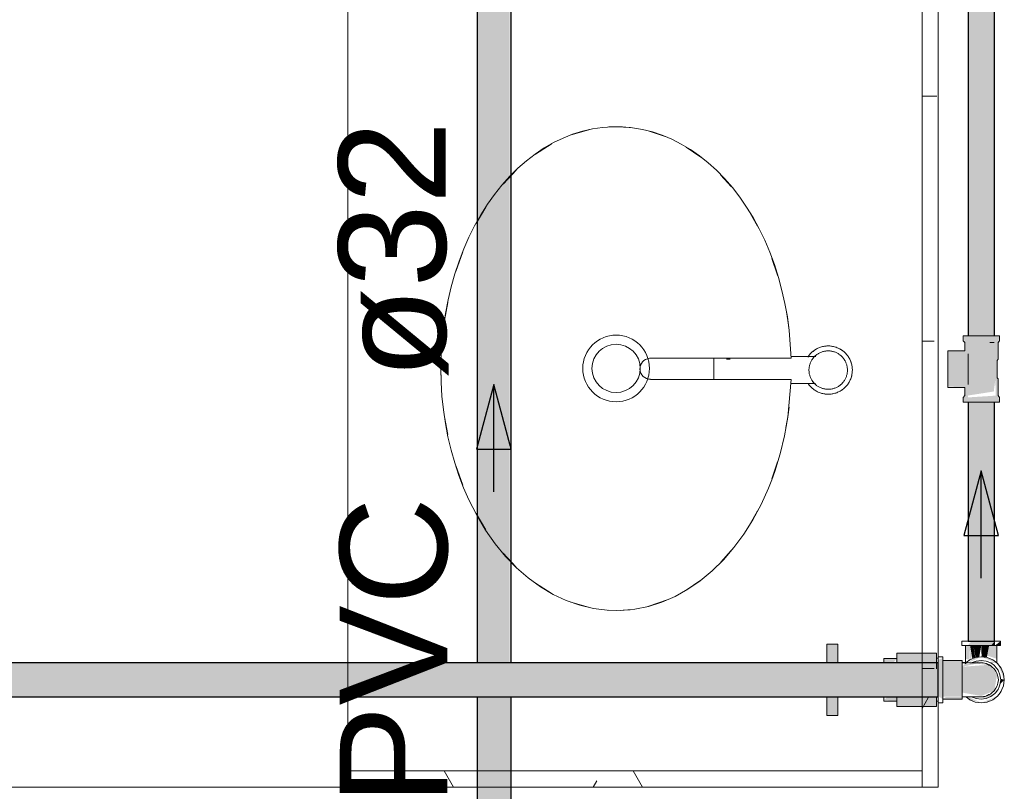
# Model space of a CAD drawing. Header units: millimetres. Extents: x 567 to 934, y -1 to 364.
# Tile 1035 of 1056: x 764.09 to 765.92, y 227.78 to 229.22. Entities that reach past the tile are written whole.
import ezdxf

# ---------------------------------------------------------------- set-up
doc = ezdxf.new("R2010")
doc.units = ezdxf.units.MM
doc.header["$MEASUREMENT"] = 0
doc.linetypes.add('NULL', pattern=[0])
for name, color, linetype, lineweight in [('AF-Condutos', 140, 'Continuous', 25), ('AF-Condutos Reúso', 200, 'Continuous', 25), ('AF-Conexões', 152, 'Continuous', 18), ('AF-Peça de utilização', 152, 'Continuous', 18), ('AF-Registro', 253, 'Continuous', 18), ('AF-Sentido conduto', 140, 'Continuous', 30), ('AF-Sentido conduto Reúso', 200, 'Continuous', 30), ('AF-Textos conduto Reúso', 7, 'Continuous', 9)]:
    doc.layers.add(name, color=color, linetype=linetype, lineweight=lineweight)
doc.layers.add('ARQ FINA', color=8, linetype='Continuous')
doc.styles.add('Arial', font='arial.ttf')

msp = doc.modelspace()

# ---------------------------------------------------------------- hatches: boundary and pattern name
at = {"layer": 'AF-Condutos', "linetype": 'Continuous'}
for points in [[(765.8519, 228.6323), (765.8639, 228.6323), (765.8638, 230.0715), (765.8519, 230.0715)], [(765.8639, 228.6323), (765.8739, 228.6323), (765.8737, 230.0715), (765.8638, 230.0715)], [(765.8842, 228.6323), (765.8929, 230.0715), (765.8737, 230.0715), (765.8739, 228.6323)], [(765.8931, 230.0715), (765.8929, 230.0715), (765.8842, 228.6323), (765.8931, 228.6323)], [(765.8932, 228.6323), (765.8991, 230.0715), (765.8931, 230.0715), (765.8931, 228.6323)], [(765.9013, 230.0715), (765.8991, 230.0715), (765.8932, 228.6323), (765.9014, 228.6323)], [(765.9014, 228.5088), (765.8519, 228.5088), (765.8519, 228.0635), (765.9014, 228.0635)], [(765.7964, 227.9597), (765.7964, 228.0233), (761.0627, 228.0233), (761.0627, 227.9597)]]:
    msp.add_hatch(color=151, dxfattribs=at).paths.add_polyline_path(points)
at = {"layer": 'AF-Condutos Reúso', "linetype": 'Continuous'}
for points in [[(764.9373, 229.8481), (764.9373, 228.0233), (764.9392, 228.0233), (764.9427, 229.8481)], [(764.9427, 229.8481), (764.9392, 228.0233), (764.9427, 228.0233)], [(764.9427, 228.0233), (764.9526, 228.0233), (764.9525, 229.8481), (764.9427, 229.8481)], [(764.9526, 228.0233), (764.9653, 228.0233), (764.9651, 229.8481), (764.9525, 229.8481)], [(764.9784, 229.8481), (764.9651, 229.8481), (764.9653, 228.0233), (764.9785, 228.0233)], [(764.9899, 229.8481), (764.9784, 229.8481), (764.9785, 228.0233), (764.99, 228.0233)], [(764.9927, 228.0233), (764.9978, 229.8481), (764.9899, 229.8481), (764.99, 228.0233)], [(764.9978, 229.8481), (764.9927, 228.0233), (764.9978, 228.0233)], [(765.0006, 229.8481), (764.9978, 229.8481), (764.9979, 228.0233), (765.0006, 228.0233)], [(765.0006, 228.0233), (765.0006, 229.8481), (765.0006, 229.8481)], [(764.9391, 227.9597), (764.9373, 227.0555), (764.9427, 227.0555), (764.9427, 227.9597)], [(764.9373, 227.0555), (764.9391, 227.9597), (764.9373, 227.9597)], [(765.0006, 227.0555), (765.0006, 227.9597), (764.9427, 227.9597), (764.9427, 227.0555)]]:
    msp.add_hatch(color=201, dxfattribs=at).paths.add_polyline_path(points)
at = {"layer": 'AF-Conexões', "linetype": 'Continuous'}
for points in [[(765.9018, 228.0635), (765.8584, 228.0635), (765.8509, 228.0551), (765.8944, 228.0551)], [(765.9018, 228.0635), (765.8944, 228.0551), (765.9018, 228.0551)], [(765.9112, 228.0551), (765.9124, 228.0635), (765.9018, 228.0551)], [(765.8474, 228.0307), (765.8544, 228.0284), (765.8557, 228.0551), (765.8482, 228.0551)], [(765.8557, 228.0551), (765.8594, 228.0323), (765.8653, 228.0331), (765.8618, 228.0551)], [(765.8557, 228.0304), (765.8582, 228.0301), (765.8557, 228.0551)], [(765.8618, 228.0551), (765.8659, 228.0331), (765.8731, 228.0341), (765.8688, 228.0551)], [(765.8688, 228.0551), (765.8729, 228.035), (765.8764, 228.0551)], [(765.8798, 228.035), (765.8839, 228.0551), (765.8764, 228.0551), (765.8771, 228.0346)], [(765.8868, 228.0331), (765.891, 228.0551), (765.8839, 228.0551), (765.8797, 228.0341)], [(765.9056, 228.0307), (765.9056, 228.0551), (765.891, 228.0551), (765.8875, 228.0367)], [(765.8036, 228.0315), (765.7964, 228.0288), (765.7964, 227.9611), (765.8046, 227.9553)], [(765.841, 228.0265), (765.8048, 228.0265), (765.8048, 228.0171), (765.841, 228.0171)], [(765.8921, 228.0193), (765.8868, 228.0212), (765.848, 228.0235), (765.841, 228.0158), (765.868, 228.0217), (765.8873, 228.0192), (765.8412, 228.0157), (765.841, 227.9676), (765.8763, 227.9614), (765.9007, 227.9709), (765.9063, 228.0025)], [(765.8528, 228.0235), (765.8764, 228.0345), (765.8653, 228.0331)], [(765.8598, 228.0235), (765.8857, 228.0265), (765.8764, 228.0277)], [(765.8944, 228.0229), (765.8979, 228.0288), (765.8764, 228.0345), (765.9056, 228.0224)], [(765.9068, 228.0219), (765.9194, 227.9915), (765.9179, 228.0027)], [(765.841, 228.0171), (765.8048, 228.0171), (765.8048, 227.9822), (765.841, 227.9822)], [(765.9128, 227.9933), (765.9115, 227.9831), (765.9194, 227.9915)], [(765.841, 227.9734), (765.841, 227.9822), (765.8048, 227.9822), (765.8048, 227.9659)], [(765.8048, 227.9602), (765.841, 227.9602), (765.841, 227.9734), (765.8048, 227.9659)], [(765.902, 227.9659), (765.8764, 227.9553), (765.8857, 227.9566)], [(765.841, 227.9553), (765.841, 227.9595), (765.8113, 227.9595), (765.8048, 227.9566)], [(765.8528, 227.9595), (765.8549, 227.9543), (765.8764, 227.9485)], [(765.8764, 227.9485), (765.8875, 227.95), (765.9068, 227.9611)]]:
    msp.add_hatch(color=161, dxfattribs=at).paths.add_polyline_path(points)
at = {"layer": 'AF-Peça de utilização', "linetype": 'Continuous'}
msp.add_hatch(color=161, dxfattribs=at).paths.add_polyline_path([(765.9106, 228.5088), (765.9077, 228.5211), (765.9077, 228.5523), (765.9059, 228.5545), (765.9059, 228.5867), (765.9077, 228.5888), (765.9077, 228.6201), (765.9106, 228.6323), (765.8442, 228.6323), (765.8459, 228.6047), (765.8142, 228.6047), (765.8142, 228.5377), (765.8488, 228.5391), (765.8504, 228.5211), (765.8997, 228.5288), (765.9029, 228.5523), (765.9031, 228.5211), (765.8519, 228.5178), (765.8488, 228.5391), (765.8142, 228.5377), (765.8459, 228.5372), (765.843, 228.5088)])
at = {"layer": 'AF-Registro', "linetype": 'Continuous'}
for points in [[(765.6091, 228.0233), (765.6091, 228.0579), (765.5891, 228.0579), (765.5891, 228.0233)], [(765.7931, 228.0412), (765.7191, 228.0412), (765.7191, 228.0391), (765.7931, 228.0287)], [(765.7191, 228.0391), (765.7191, 228.0233), (765.7426, 228.0233), (765.7931, 228.0119), (765.7931, 228.0287)], [(765.7191, 228.0313), (765.6951, 228.0313), (765.6951, 228.0233), (765.7131, 228.0233)], [(765.6091, 227.9251), (765.6091, 227.9597), (765.5891, 227.9597), (765.5891, 227.9251)], [(765.6951, 227.9535), (765.7191, 227.9517), (765.7191, 227.9597), (765.7012, 227.9597)], [(765.7931, 227.944), (765.7931, 227.9597), (765.7191, 227.9597), (765.7191, 227.9544)], [(765.7191, 227.9418), (765.7931, 227.9418), (765.7931, 227.944), (765.7191, 227.9544)]]:
    msp.add_hatch(color=254, dxfattribs=at).paths.add_polyline_path(points)

# ---------------------------------------------------------------- linework, layer by layer
at = {"layer": 'AF-Condutos'}
for p, q in [((765.8519, 230.0715), (765.8519, 228.6323)), ((765.9014, 228.6323), (765.9013, 230.0715)), ((765.8519, 228.5088), (765.8519, 228.0635)), ((765.9014, 228.0635), (765.9014, 228.5088)), ((765.8519, 228.0635), (765.8562, 228.0635)), ((765.8562, 228.0635), (765.8639, 228.0635)), ((765.8639, 228.0635), (765.8738, 228.0635)), ((765.8738, 228.0635), (765.8841, 228.0635)), ((765.8841, 228.0635), (765.8931, 228.0635)), ((765.8931, 228.0635), (765.8992, 228.0635)), ((765.8992, 228.0635), (765.9014, 228.0635)), ((764.9373, 228.0233), (761.0627, 228.0233)), ((765.0006, 228.0233), (764.9373, 228.0233)), ((765.5891, 228.0233), (765.0006, 228.0233)), ((765.6091, 228.0233), (765.5891, 228.0233)), ((765.6951, 228.0233), (765.6091, 228.0233)), ((765.7191, 228.0233), (765.6951, 228.0233)), ((765.7931, 228.0233), (765.7191, 228.0233)), ((765.7964, 228.0233), (765.7931, 228.0233)), ((765.7964, 228.0192), (765.7964, 228.0233)), ((765.7964, 228.0103), (765.7964, 228.0192)), ((765.7964, 228.0019), (765.7964, 228.0103)), ((765.7964, 227.9982), (765.7964, 228.0019)), ((765.7964, 227.9849), (765.7964, 227.9982)), ((765.7964, 227.9811), (765.7964, 227.9849)), ((765.7964, 227.9727), (765.7964, 227.9811)), ((765.7964, 227.9638), (765.7964, 227.9727)), ((761.0627, 227.9597), (764.9373, 227.9597)), ((764.9373, 227.9597), (765.0006, 227.9597)), ((765.0006, 227.9597), (765.5891, 227.9597)), ((765.5891, 227.9597), (765.6091, 227.9597)), ((765.6091, 227.9597), (765.6951, 227.9597)), ((765.6951, 227.9597), (765.7191, 227.9597)), ((765.7191, 227.9597), (765.7931, 227.9597)), ((765.7931, 227.9597), (765.7964, 227.9597)), ((765.7964, 227.9597), (765.7964, 227.9638))]:
    msp.add_line(p, q, dxfattribs=at)
at = {"layer": 'AF-Condutos Reúso'}
for p, q in [((764.9373, 229.8481), (764.9373, 228.0233)), ((765.0006, 228.0233), (765.0006, 229.8481)), ((764.9373, 227.9597), (764.9373, 227.0555)), ((765.0006, 227.0555), (765.0006, 227.9597))]:
    msp.add_line(p, q, dxfattribs=at)
at = {"layer": 'AF-Conexões'}
for p, q in [((765.8404, 228.0635), (765.8404, 228.0551)), ((765.8416, 228.0635), (765.8404, 228.0635)), ((765.8452, 228.0635), (765.8416, 228.0635)), ((765.8509, 228.0635), (765.8452, 228.0635)), ((765.8519, 228.0635), (765.8509, 228.0635)), ((765.8584, 228.0635), (765.8519, 228.0635)), ((765.8671, 228.0635), (765.8584, 228.0635)), ((765.8764, 228.0635), (765.8671, 228.0635)), ((765.8857, 228.0635), (765.8764, 228.0635)), ((765.8944, 228.0635), (765.8857, 228.0635)), ((765.9014, 228.0635), (765.8944, 228.0635)), ((765.9018, 228.0635), (765.9014, 228.0635)), ((765.9076, 228.0635), (765.9018, 228.0635)), ((765.9112, 228.0635), (765.9076, 228.0635)), ((765.9124, 228.0635), (765.9112, 228.0635)), ((765.9124, 228.0551), (765.9124, 228.0635)), ((765.8404, 228.0551), (765.8416, 228.0551)), ((765.8416, 228.0551), (765.8452, 228.0551)), ((765.8452, 228.0551), (765.8472, 228.0551)), ((765.8472, 228.0551), (765.8509, 228.0551)), ((765.8482, 228.0551), (765.8472, 228.0551)), ((765.8472, 228.0551), (765.8472, 228.0307)), ((765.8511, 228.0551), (765.8482, 228.0551)), ((765.8509, 228.0551), (765.8584, 228.0551)), ((765.8557, 228.0551), (765.8511, 228.0551)), ((765.8618, 228.0551), (765.8557, 228.0551)), ((765.8584, 228.0551), (765.8671, 228.0551)), ((765.8688, 228.0551), (765.8618, 228.0551)), ((765.8671, 228.0551), (765.8764, 228.0551)), ((765.8764, 228.0551), (765.8688, 228.0551)), ((765.8839, 228.0551), (765.8764, 228.0551)), ((765.8764, 228.0551), (765.8857, 228.0551)), ((765.891, 228.0551), (765.8839, 228.0551)), ((765.8857, 228.0551), (765.8944, 228.0551)), ((765.897, 228.0551), (765.891, 228.0551)), ((765.8944, 228.0551), (765.9018, 228.0551)), ((765.9017, 228.0551), (765.897, 228.0551)), ((765.9046, 228.0551), (765.9017, 228.0551)), ((765.9018, 228.0551), (765.9056, 228.0551)), ((765.9056, 228.0551), (765.9046, 228.0551)), ((765.9056, 228.0551), (765.9076, 228.0551)), ((765.9056, 228.0307), (765.9056, 228.0551)), ((765.9076, 228.0551), (765.9112, 228.0551)), ((765.9112, 228.0551), (765.9124, 228.0551)), ((765.7964, 228.0345), (765.7964, 228.0331)), ((765.8048, 228.0345), (765.7964, 228.0345)), ((765.7964, 228.0331), (765.7964, 228.0315)), ((765.7964, 228.0315), (765.7964, 228.0288)), ((765.7964, 228.0288), (765.7964, 228.0235)), ((765.7964, 228.0235), (765.7964, 228.0233)), ((765.7964, 228.0233), (765.7964, 228.0219)), ((765.7964, 228.0219), (765.7964, 228.013)), ((765.8048, 228.0331), (765.8048, 228.0345)), ((765.8048, 228.0315), (765.8048, 228.0331)), ((765.8048, 228.0288), (765.8048, 228.0315)), ((765.8048, 228.0277), (765.8048, 228.0288)), ((765.8048, 228.0235), (765.8048, 228.0277)), ((765.8048, 228.0277), (765.8048, 228.0265)), ((765.841, 228.0277), (765.8048, 228.0277)), ((765.8048, 228.0265), (765.8048, 228.0235)), ((765.8048, 228.0219), (765.8048, 228.0235)), ((765.8048, 228.0235), (765.8048, 228.0229)), ((765.8048, 228.0229), (765.8048, 228.0171)), ((765.8048, 228.013), (765.8048, 228.0219)), ((765.841, 228.0265), (765.841, 228.0277)), ((765.841, 228.0235), (765.841, 228.0265)), ((765.841, 228.0231), (765.841, 228.0235)), ((765.841, 228.023), (765.841, 228.0231)), ((765.841, 228.0231), (765.841, 228.023)), ((765.8411, 228.0231), (765.841, 228.0231)), ((765.841, 228.0229), (765.841, 228.023)), ((765.841, 228.023), (765.841, 228.023)), ((765.841, 228.023), (765.841, 228.0212)), ((765.841, 228.0171), (765.841, 228.0229)), ((765.841, 228.0212), (765.841, 228.0193)), ((765.8472, 228.0235), (765.8411, 228.023)), ((765.8411, 228.023), (765.8411, 228.0231)), ((765.8462, 228.0222), (765.8411, 228.023)), ((765.8463, 228.0222), (765.8462, 228.0222)), ((765.8462, 228.0222), (765.8463, 228.0222)), ((765.8472, 228.022), (765.8463, 228.0222)), ((765.8463, 228.0222), (765.8472, 228.022)), ((765.8472, 228.0307), (765.8472, 228.0256)), ((765.8472, 228.0256), (765.8472, 228.0235)), ((765.8472, 228.0235), (765.8472, 228.0235)), ((765.8478, 228.0235), (765.8472, 228.0235)), ((765.8472, 228.0235), (765.8472, 228.0235)), ((765.8472, 228.0235), (765.8472, 228.0235)), ((765.8485, 228.0218), (765.8472, 228.022)), ((765.8472, 228.022), (765.8485, 228.0218)), ((765.848, 228.0235), (765.8478, 228.0235)), ((765.8549, 228.0232), (765.848, 228.0235)), ((765.8481, 228.0235), (765.848, 228.0235)), ((765.8549, 228.0288), (765.8481, 228.0235)), ((765.8481, 228.0235), (765.8481, 228.0235)), ((765.8653, 228.0331), (765.8549, 228.0288)), ((765.8595, 228.0234), (765.8549, 228.0232)), ((765.8598, 228.0235), (765.8595, 228.0234)), ((765.8614, 228.0234), (765.8595, 228.0234)), ((765.867, 228.0265), (765.8598, 228.0235)), ((765.8697, 228.0231), (765.8614, 228.0234)), ((765.8764, 228.0345), (765.8653, 228.0331)), ((765.8764, 228.0277), (765.867, 228.0265)), ((765.8748, 228.0229), (765.8697, 228.0231)), ((765.8769, 228.0232), (765.8698, 228.0235)), ((765.8698, 228.0235), (765.8748, 228.0229)), ((765.8875, 228.0331), (765.8764, 228.0345)), ((765.8857, 228.0265), (765.8764, 228.0277)), ((765.8798, 228.0231), (765.8769, 228.0232)), ((765.8853, 228.0216), (765.8798, 228.0231)), ((765.8917, 228.0183), (765.8853, 228.0216)), ((765.8945, 228.0229), (765.8857, 228.0265)), ((765.8868, 228.0212), (765.8917, 228.0183)), ((765.8921, 228.0193), (765.8868, 228.0212)), ((765.8979, 228.0288), (765.8875, 228.0331)), ((765.9009, 228.0179), (765.8945, 228.0229)), ((765.9056, 228.0229), (765.8979, 228.0288)), ((765.9056, 228.0256), (765.9056, 228.0307)), ((765.9056, 228.0229), (765.9056, 228.0256)), ((765.9068, 228.0219), (765.9056, 228.0229)), ((765.9136, 228.013), (765.9068, 228.0219)), ((765.7964, 228.013), (765.7964, 228.0027)), ((765.7964, 228.0027), (765.7964, 227.9915)), ((765.8048, 228.0171), (765.8048, 228.0096)), ((765.8048, 228.0027), (765.8048, 228.013)), ((765.8048, 228.0096), (765.8048, 228.0009)), ((765.8048, 227.9915), (765.8048, 228.0027)), ((765.841, 228.0193), (765.841, 228.0181)), ((765.841, 228.0181), (765.841, 228.0158)), ((765.841, 228.0154), (765.841, 228.0171)), ((765.841, 228.0158), (765.841, 228.0154)), ((765.841, 228.0096), (765.841, 228.0154)), ((765.841, 228.0154), (765.841, 228.0122)), ((765.841, 228.0122), (765.841, 228.0074)), ((765.841, 228.0009), (765.841, 228.0096)), ((765.841, 228.0074), (765.841, 228.0025)), ((765.841, 228.0025), (765.841, 227.9978)), ((765.8938, 228.0179), (765.8921, 228.0193)), ((765.8964, 228.0158), (765.8938, 228.0179)), ((765.9007, 228.0122), (765.8964, 228.0158)), ((765.9035, 228.0074), (765.9007, 228.0122)), ((765.902, 228.0171), (765.9009, 228.0179)), ((765.9077, 228.0096), (765.902, 228.0171)), ((765.9063, 228.0025), (765.9035, 228.0074)), ((765.9071, 227.9978), (765.9063, 228.0025)), ((765.9113, 228.0009), (765.9077, 228.0096)), ((765.9179, 228.0027), (765.9136, 228.013)), ((765.9194, 227.9915), (765.9179, 228.0027)), ((765.7964, 227.9915), (765.7964, 227.9804)), ((765.8048, 228.0009), (765.8048, 227.9915)), ((765.8048, 227.9915), (765.8048, 227.9822)), ((765.8048, 227.9804), (765.8048, 227.9915)), ((765.841, 227.9915), (765.841, 228.0009)), ((765.841, 227.9978), (765.841, 227.9915)), ((765.841, 227.9822), (765.841, 227.9915)), ((765.841, 227.9915), (765.841, 227.9852)), ((765.841, 227.9852), (765.841, 227.9805)), ((765.9063, 227.9805), (765.9071, 227.9852)), ((765.9083, 227.9915), (765.9071, 227.9978)), ((765.9071, 227.9852), (765.9083, 227.9915)), ((765.9126, 227.9915), (765.9113, 228.0009)), ((765.9113, 227.9822), (765.9126, 227.9915)), ((765.9179, 227.9804), (765.9194, 227.9915)), ((765.7964, 227.9804), (765.7964, 227.97)), ((765.7964, 227.97), (765.7964, 227.9611)), ((765.8048, 227.9822), (765.8048, 227.9734)), ((765.8048, 227.97), (765.8048, 227.9804)), ((765.8048, 227.9734), (765.8048, 227.9659)), ((765.8048, 227.9611), (765.8048, 227.97)), ((765.8048, 227.9659), (765.8048, 227.9602)), ((765.841, 227.9734), (765.841, 227.9822)), ((765.841, 227.9805), (765.841, 227.9757)), ((765.841, 227.9757), (765.841, 227.9709)), ((765.841, 227.9676), (765.841, 227.9734)), ((765.841, 227.9709), (765.841, 227.9676)), ((765.841, 227.9659), (765.841, 227.9676)), ((765.841, 227.9676), (765.841, 227.9673)), ((765.841, 227.9673), (765.841, 227.9637)), ((765.841, 227.9602), (765.841, 227.9659)), ((765.8921, 227.9637), (765.8949, 227.9661)), ((765.8945, 227.9602), (765.902, 227.9659)), ((765.8949, 227.9661), (765.8964, 227.9673)), ((765.8964, 227.9673), (765.9007, 227.9709)), ((765.9007, 227.9709), (765.9035, 227.9757)), ((765.902, 227.9659), (765.9034, 227.9677)), ((765.9034, 227.9677), (765.9069, 227.9723)), ((765.9035, 227.9757), (765.9063, 227.9805)), ((765.9068, 227.9611), (765.9115, 227.9672)), ((765.9069, 227.9723), (765.9077, 227.9734)), ((765.9077, 227.9734), (765.9098, 227.9784)), ((765.9098, 227.9784), (765.9113, 227.9822)), ((765.9115, 227.9672), (765.9136, 227.97)), ((765.9136, 227.97), (765.915, 227.9733)), ((765.915, 227.9733), (765.9179, 227.9804)), ((765.7964, 227.9611), (765.7964, 227.9597)), ((765.7964, 227.9597), (765.7964, 227.9543)), ((765.7964, 227.9543), (765.7964, 227.9515)), ((765.7964, 227.9515), (765.7964, 227.95)), ((765.7964, 227.95), (765.7964, 227.9485)), ((765.7964, 227.9485), (765.8048, 227.9485)), ((765.8048, 227.9595), (765.8048, 227.9611)), ((765.8048, 227.9602), (765.8048, 227.9595)), ((765.8048, 227.9553), (765.8048, 227.9595)), ((765.8048, 227.9595), (765.8048, 227.9566)), ((765.8048, 227.9566), (765.8048, 227.9553)), ((765.8048, 227.9543), (765.8048, 227.9553)), ((765.8048, 227.9553), (765.841, 227.9553)), ((765.8048, 227.9515), (765.8048, 227.9543)), ((765.8048, 227.95), (765.8048, 227.9515)), ((765.8048, 227.9485), (765.8048, 227.95)), ((765.841, 227.9637), (765.841, 227.9618)), ((765.841, 227.9618), (765.841, 227.96)), ((765.841, 227.96), (765.841, 227.9602)), ((765.841, 227.96), (765.841, 227.96)), ((765.841, 227.96), (765.8411, 227.96)), ((765.841, 227.9595), (765.841, 227.96)), ((765.841, 227.9566), (765.841, 227.9595)), ((765.841, 227.9553), (765.841, 227.9566)), ((765.8411, 227.96), (765.8469, 227.9599)), ((765.8469, 227.9599), (765.8476, 227.9599)), ((765.8476, 227.9599), (765.8481, 227.9599)), ((765.8476, 227.9599), (765.8481, 227.9595)), ((765.8481, 227.9599), (765.8549, 227.9598)), ((765.8481, 227.9595), (765.8549, 227.9543)), ((765.8549, 227.9598), (765.8582, 227.9595)), ((765.8549, 227.9543), (765.8653, 227.95)), ((765.8582, 227.9595), (765.8591, 227.9596)), ((765.8591, 227.9596), (765.8597, 227.9596)), ((765.8597, 227.9596), (765.8673, 227.96)), ((765.8597, 227.9596), (765.8598, 227.9595)), ((765.8598, 227.9595), (765.8604, 227.9593)), ((765.8604, 227.9593), (765.867, 227.9566)), ((765.8653, 227.95), (765.8764, 227.9485)), ((765.867, 227.9566), (765.8764, 227.9553)), ((765.8673, 227.96), (765.871, 227.9596)), ((765.871, 227.9596), (765.8736, 227.9597)), ((765.8736, 227.9597), (765.8769, 227.9598)), ((765.8853, 227.9612), (765.8759, 227.96)), ((765.8759, 227.96), (765.881, 227.96)), ((765.8764, 227.9553), (765.8857, 227.9566)), ((765.8764, 227.9485), (765.8875, 227.95)), ((765.8769, 227.9598), (765.8779, 227.96)), ((765.8779, 227.96), (765.8853, 227.9612)), ((765.881, 227.96), (765.8815, 227.96)), ((765.8815, 227.96), (765.8816, 227.96)), ((765.8816, 227.96), (765.8853, 227.9612)), ((765.8853, 227.9612), (765.8859, 227.9615)), ((765.8857, 227.9566), (765.8945, 227.9602)), ((765.8859, 227.9615), (765.8905, 227.9638)), ((765.8905, 227.9638), (765.8868, 227.9618)), ((765.8868, 227.9618), (765.8921, 227.9637)), ((765.8875, 227.95), (765.8979, 227.9543)), ((765.8979, 227.9543), (765.9068, 227.9611))]:
    msp.add_line(p, q, dxfattribs=at)
at = {"layer": 'AF-Peça de utilização'}
for p, q in [((765.843, 228.6323), (765.843, 228.6234)), ((765.8442, 228.6323), (765.843, 228.6323)), ((765.8475, 228.6323), (765.8442, 228.6323)), ((765.8519, 228.6323), (765.8475, 228.6323)), ((765.8529, 228.6323), (765.8519, 228.6323)), ((765.8599, 228.6323), (765.8529, 228.6323)), ((765.868, 228.6323), (765.8599, 228.6323)), ((765.8768, 228.6323), (765.868, 228.6323)), ((765.8855, 228.6323), (765.8768, 228.6323)), ((765.8937, 228.6323), (765.8855, 228.6323)), ((765.9007, 228.6323), (765.8937, 228.6323)), ((765.9014, 228.6323), (765.9007, 228.6323)), ((765.9061, 228.6323), (765.9014, 228.6323)), ((765.9094, 228.6323), (765.9061, 228.6323)), ((765.9106, 228.6323), (765.9094, 228.6323)), ((765.9106, 228.6234), (765.9106, 228.6323)), ((765.843, 228.6234), (765.8459, 228.6201)), ((765.8459, 228.6201), (765.8459, 228.6047)), ((765.8922, 228.6201), (765.8963, 228.6201)), ((765.9005, 228.6201), (765.8922, 228.6201)), ((765.8963, 228.6201), (765.9005, 228.6201)), ((765.9077, 228.6201), (765.9106, 228.6234)), ((765.9077, 228.5888), (765.9077, 228.6201)), ((765.8459, 228.6047), (765.8142, 228.6047)), ((765.8142, 228.6047), (765.8142, 228.6035)), ((765.8142, 228.6035), (765.8142, 228.6001)), ((765.8142, 228.6001), (765.8142, 228.5947)), ((765.8142, 228.5947), (765.8142, 228.5876)), ((765.8521, 228.5937), (765.8521, 228.5992)), ((765.8521, 228.5992), (765.8521, 228.5888)), ((765.8521, 228.5868), (765.8521, 228.5937)), ((765.8521, 228.5888), (765.8521, 228.5877)), ((765.9059, 228.5867), (765.9077, 228.5888)), ((765.8142, 228.5876), (765.8142, 228.5794)), ((765.8142, 228.5794), (765.8142, 228.5706)), ((765.8142, 228.5706), (765.8142, 228.5618)), ((765.8521, 228.5877), (765.8521, 228.5867)), ((765.8521, 228.579), (765.8521, 228.5868)), ((765.8521, 228.5867), (765.8521, 228.5545)), ((765.8521, 228.5706), (765.8521, 228.579)), ((765.8521, 228.5622), (765.8521, 228.5706)), ((765.9059, 228.5545), (765.9059, 228.5867)), ((765.8142, 228.5618), (765.8142, 228.5535)), ((765.8142, 228.5535), (765.8142, 228.5465)), ((765.8521, 228.5543), (765.8521, 228.5622)), ((765.8521, 228.5545), (765.8521, 228.5534)), ((765.8521, 228.5474), (765.8521, 228.5543)), ((765.8521, 228.5534), (765.8521, 228.5523)), ((765.8521, 228.5523), (765.8521, 228.542)), ((765.9077, 228.5523), (765.9059, 228.5545)), ((765.9077, 228.5211), (765.9077, 228.5523)), ((765.8142, 228.5465), (765.8142, 228.5411)), ((765.8142, 228.5411), (765.8142, 228.5377)), ((765.8142, 228.5377), (765.8142, 228.5365)), ((765.8142, 228.5365), (765.8459, 228.5365)), ((765.8459, 228.5365), (765.8459, 228.5211)), ((765.8521, 228.542), (765.8521, 228.5474)), ((765.8459, 228.5211), (765.843, 228.5178)), ((765.843, 228.5178), (765.843, 228.5088)), ((765.9106, 228.5178), (765.9077, 228.5211)), ((765.9106, 228.5088), (765.9106, 228.5178)), ((765.843, 228.5088), (765.8442, 228.5088)), ((765.8442, 228.5088), (765.8475, 228.5088)), ((765.8475, 228.5088), (765.8519, 228.5088)), ((765.8519, 228.5088), (765.8529, 228.5088)), ((765.8529, 228.5088), (765.8599, 228.5088)), ((765.8599, 228.5088), (765.868, 228.5088)), ((765.868, 228.5088), (765.8768, 228.5088)), ((765.8768, 228.5088), (765.8855, 228.5088)), ((765.8855, 228.5088), (765.8937, 228.5088)), ((765.8937, 228.5088), (765.9007, 228.5088)), ((765.9007, 228.5088), (765.9014, 228.5088)), ((765.9014, 228.5088), (765.9061, 228.5088)), ((765.9061, 228.5088), (765.9094, 228.5088)), ((765.9094, 228.5088), (765.9106, 228.5088))]:
    msp.add_line(p, q, dxfattribs=at)
at = {"layer": 'AF-Registro'}
for p, q in [((765.5891, 228.0579), (765.5891, 228.0233)), ((765.6091, 228.0579), (765.5891, 228.0579)), ((765.6091, 228.0233), (765.6091, 228.0579)), ((765.7191, 228.0412), (765.7191, 228.0391)), ((765.7931, 228.0412), (765.7191, 228.0412)), ((765.7191, 228.0391), (765.7191, 228.0313)), ((765.7931, 228.0391), (765.7931, 228.0412)), ((765.7931, 228.0315), (765.7931, 228.0391)), ((765.6951, 228.0313), (765.6951, 228.0296)), ((765.7191, 228.0313), (765.6951, 228.0313)), ((765.6951, 228.0296), (765.6951, 228.0233)), ((765.7191, 228.0313), (765.7191, 228.0287)), ((765.7191, 228.0296), (765.7191, 228.0313)), ((765.7191, 228.0233), (765.7191, 228.0296)), ((765.7191, 228.0287), (765.7191, 228.0233)), ((765.7931, 228.0287), (765.7931, 228.0315)), ((765.7931, 228.0315), (765.7931, 228.0302)), ((765.7964, 228.0315), (765.7931, 228.0315)), ((765.7931, 228.0302), (765.7931, 228.0262)), ((765.7931, 228.0233), (765.7931, 228.0287)), ((765.7931, 228.0262), (765.7931, 228.0233)), ((765.7931, 228.0119), (765.7931, 228.0233)), ((765.8435, 228.0235), (765.8422, 228.0235)), ((765.8445, 228.0235), (765.8435, 228.0235)), ((765.8472, 228.0235), (765.8445, 228.0235)), ((765.8476, 228.0235), (765.8472, 228.0235)), ((765.8472, 228.0235), (765.8472, 228.0235)), ((765.8479, 228.0235), (765.8476, 228.0235)), ((765.8481, 228.0235), (765.8479, 228.0235)), ((765.5891, 227.9597), (765.5891, 227.9251)), ((765.6091, 227.9251), (765.6091, 227.9597)), ((765.6951, 227.9597), (765.6951, 227.9535)), ((765.6951, 227.9535), (765.6951, 227.9517)), ((765.6951, 227.9517), (765.7191, 227.9517)), ((765.7191, 227.9597), (765.7191, 227.9544)), ((765.7191, 227.9535), (765.7191, 227.9597)), ((765.7191, 227.9544), (765.7191, 227.9517)), ((765.7191, 227.9517), (765.7191, 227.9535)), ((765.7191, 227.9517), (765.7191, 227.944)), ((765.7931, 227.9544), (765.7931, 227.9597)), ((765.7931, 227.9597), (765.7931, 227.9569)), ((765.7931, 227.9569), (765.7931, 227.9529)), ((765.7931, 227.9515), (765.7931, 227.9544)), ((765.7931, 227.9529), (765.7931, 227.9515)), ((765.7931, 227.944), (765.7931, 227.9515)), ((765.7931, 227.9515), (765.7964, 227.9515)), ((765.8422, 227.9595), (765.8445, 227.9595)), ((765.8445, 227.9595), (765.8472, 227.9595)), ((765.8472, 227.9595), (765.8481, 227.9595)), ((765.7191, 227.944), (765.7191, 227.9418)), ((765.7191, 227.9418), (765.7931, 227.9418)), ((765.7931, 227.9418), (765.7931, 227.944)), ((765.5891, 227.9251), (765.6091, 227.9251))]:
    msp.add_line(p, q, dxfattribs=at)
at = {"layer": 'AF-Sentido conduto'}
for p, q in [((765.8764, 228.381), (765.844, 228.2603)), ((765.9087, 228.2603), (765.8764, 228.381)), ((765.844, 228.2603), (765.9087, 228.2603))]:
    msp.add_line(p, q, dxfattribs=at)
msp.add_lwpolyline([(765.8764, 228.181), (765.8764, 228.381)], dxfattribs=at)
at = {"layer": 'AF-Sentido conduto Reúso'}
for p, q in [((764.9686, 228.5419), (764.9363, 228.4211)), ((765.001, 228.4211), (764.9686, 228.5419)), ((764.9363, 228.4211), (765.001, 228.4211))]:
    msp.add_line(p, q, dxfattribs=at)
msp.add_lwpolyline([(764.9686, 228.3419), (764.9686, 228.5419)], dxfattribs=at)
at = {"layer": 'ARQ FINA', "lineweight": 5}
for p, q in [((764.6964, 227.8215), (764.6964, 232.4757)), ((765.7664, 232.4757), (765.7664, 227.7915)), ((765.7964, 231.4448), (765.7964, 227.7915)), ((765.5226, 228.5907), (765.2585, 228.5907)), ((765.3781, 228.5905), (765.3781, 228.5688)), ((765.4085, 228.5888), (765.402, 228.5888)), ((765.5686, 228.5938), (765.5222, 228.5938)), ((765.3781, 228.5688), (765.3781, 228.5514)), ((765.2604, 228.5515), (765.5225, 228.5515)), ((765.5216, 228.5438), (765.568, 228.5438)), ((765.7664, 227.8215), (764.6964, 227.8215)), ((764.6964, 227.8215), (764.6964, 227.7915)), ((765.7664, 227.7915), (765.7664, 227.8215)), ((765.7964, 227.7915), (760.5564, 227.7915))]:
    msp.add_line(p, q, dxfattribs=at)
at = {"layer": 'ARQ FINA', "linetype": 'Continuous', "lineweight": 5}
for p, q in [((765.7664, 229.0796), (765.794, 229.0796)), ((765.7664, 228.6224), (765.7888, 228.6224)), ((765.7664, 228.0128), (765.7888, 228.0128)), ((765.7777, 227.9576), (765.7664, 227.938)), ((764.8933, 227.7915), (764.876, 227.8215)), ((765.2453, 227.7915), (765.2279, 227.8215)), ((765.1606, 227.8031), (765.1539, 227.7915))]:
    msp.add_line(p, q, dxfattribs=at)
at = {"layer": 'ARQ FINA', "lineweight": 5}
for points in [[(765.5225, 228.5515), (765.5162, 228.4807), (765.5101, 228.4465), (765.5019, 228.4128), (765.4919, 228.3799), (765.4862, 228.3639), (765.4801, 228.3484), (765.4665, 228.3182), (765.4511, 228.2895), (765.4343, 228.2628), (765.4159, 228.2378), (765.3962, 228.2149), (765.3753, 228.1943), (765.3532, 228.176), (765.33, 228.1601), (765.3063, 228.1469), (765.2816, 228.1363), (765.2565, 228.1283), (765.2311, 228.1232), (765.2054, 228.1208), (765.1796, 228.1212), (765.1541, 228.1244), (765.1286, 228.1305), (765.1036, 228.1392), (765.0793, 228.1506), (765.0556, 228.1647), (765.0328, 228.1813), (765.0111, 228.2002), (764.9905, 228.2216), (764.9711, 228.2451), (764.9533, 228.2706), (764.9368, 228.2981), (764.922, 228.3271), (764.9124, 228.3492), (764.9036, 228.3721), (764.8957, 228.3957), (764.889, 228.4197), (764.8832, 228.4442), (764.8784, 228.4693), (764.8747, 228.4948), (764.872, 228.5203), (764.8704, 228.546), (764.8699, 228.5719), (764.8705, 228.5979), (764.8721, 228.6235), (764.8748, 228.6491), (764.8785, 228.6745), (764.8834, 228.6996), (764.8891, 228.7241), (764.896, 228.7481), (764.9038, 228.7716), (764.9126, 228.7946), (764.9223, 228.8166), (764.9329, 228.8378), (764.9445, 228.8583), (764.9568, 228.8779), (764.9699, 228.8963), (764.9837, 228.9136), (764.9983, 228.9299), (765.0136, 228.9451), (765.0293, 228.9589), (765.0456, 228.9715), (765.0625, 228.9828), (765.0799, 228.9927), (765.0975, 229.0013), (765.1154, 229.0083), (765.1338, 229.014), (765.1523, 229.0183), (765.1709, 229.0211), (765.1895, 229.0223), (765.2083, 229.0221), (765.227, 229.0204), (765.2456, 229.0173), (765.2639, 229.0127), (765.2822, 229.0065), (765.3002, 228.999), (765.3177, 228.9901), (765.3348, 228.9799), (765.3516, 228.9682), (765.3679, 228.9552), (765.3835, 228.9411), (765.3985, 228.9257), (765.4129, 228.909), (765.4266, 228.8913), (765.4394, 228.8726), (765.4515, 228.8529), (765.4628, 228.8322), (765.4732, 228.8106), (765.4826, 228.7883), (765.4911, 228.7654), (765.4987, 228.7416), (765.5053, 228.7173), (765.5108, 228.6927), (765.5153, 228.6678), (765.5188, 228.6425), (765.5226, 228.5907)], [(765.1124, 229.0071), (765.1497, 229.0177)], [(765.1831, 229.0221), (765.1964, 229.0224)], [(765.1964, 229.0224), (765.2229, 229.0209)], [(765.2559, 229.0148), (765.2917, 229.0026)], [(765.0462, 228.9714), (765.0756, 228.99), (765.0769, 228.9908)], [(765.3269, 228.9844), (765.3543, 228.9656)], [(764.9864, 228.9159), (765.0101, 228.9411)], [(765.3914, 228.9323), (765.4108, 228.9107)], [(764.9358, 228.8419), (764.954, 228.8724)], [(765.4458, 228.8613), (765.4598, 228.8367)], [(764.8978, 228.7524), (764.911, 228.7891)], [(765.4866, 228.7765), (765.4965, 228.7475), (765.4972, 228.7452)], [(764.8756, 228.6528), (764.8768, 228.6614), (764.8828, 228.6949)], [(765.5128, 228.6808), (765.516, 228.6614), (765.5184, 228.6433)], [(765.5914, 228.6138), (765.5896, 228.6137), (765.5878, 228.6136), (765.586, 228.6134), (765.5842, 228.6132), (765.5824, 228.6129), (765.5807, 228.6125), (765.579, 228.612), (765.5772, 228.6115), (765.5755, 228.6109), (765.5739, 228.6102), (765.5722, 228.6095), (765.5706, 228.6087), (765.569, 228.6078), (765.5675, 228.6069), (765.566, 228.6059), (765.5645, 228.6048), (765.5631, 228.6037), (765.5617, 228.6026), (765.5604, 228.6014), (765.5591, 228.6001), (765.5579, 228.5988), (765.5567, 228.5974), (765.5556, 228.596), (765.5545, 228.5946), (765.5535, 228.5931)], [(765.5914, 228.5238), (765.5932, 228.5238), (765.595, 228.5239), (765.5968, 228.5241), (765.5986, 228.5243), (765.6003, 228.5247), (765.6021, 228.525), (765.6038, 228.5255), (765.6055, 228.526), (765.6072, 228.5266), (765.6089, 228.5273), (765.6106, 228.528), (765.6122, 228.5288), (765.6137, 228.5297), (765.6153, 228.5306), (765.6168, 228.5316), (765.6183, 228.5327), (765.6197, 228.5338), (765.6211, 228.5349), (765.6224, 228.5361), (765.6237, 228.5374), (765.6249, 228.5387), (765.6261, 228.5401), (765.6272, 228.5415), (765.6283, 228.5429), (765.6293, 228.5444), (765.6302, 228.546), (765.6311, 228.5475), (765.6319, 228.5491), (765.6326, 228.5508), (765.6333, 228.5524), (765.6339, 228.5541), (765.6345, 228.5559), (765.635, 228.5576), (765.6354, 228.5593), (765.6357, 228.5611), (765.636, 228.5629), (765.6362, 228.5647), (765.6363, 228.5665), (765.6364, 228.5683), (765.6364, 228.5701), (765.6363, 228.5719), (765.6361, 228.5737), (765.6359, 228.5754), (765.6356, 228.5772), (765.6352, 228.579), (765.6348, 228.5807), (765.6343, 228.5824), (765.6337, 228.5842), (765.633, 228.5858), (765.6323, 228.5875), (765.6315, 228.5891), (765.6307, 228.5907), (765.6298, 228.5922), (765.6288, 228.5938), (765.6278, 228.5952), (765.6267, 228.5967), (765.6255, 228.5981), (765.6243, 228.5994), (765.6231, 228.6007), (765.6218, 228.6019), (765.6204, 228.6031), (765.619, 228.6043), (765.6176, 228.6053), (765.6161, 228.6064), (765.6146, 228.6073), (765.613, 228.6082), (765.6114, 228.609), (765.6098, 228.6098), (765.6081, 228.6105), (765.6065, 228.6112), (765.6048, 228.6117), (765.603, 228.6122), (765.6013, 228.6127), (765.5995, 228.613), (765.5977, 228.6133), (765.596, 228.6135), (765.5942, 228.6137), (765.5924, 228.6137), (765.5914, 228.6138)], [(764.8706, 228.5495), (764.8702, 228.5715), (764.8706, 228.5939)], [(765.5914, 228.6046), (765.59, 228.6045), (765.5885, 228.6045), (765.5871, 228.6043), (765.5857, 228.6041), (765.5843, 228.6039), (765.5829, 228.6036), (765.5815, 228.6032), (765.5801, 228.6028), (765.5788, 228.6023), (765.5774, 228.6017), (765.5761, 228.6012), (765.5748, 228.6005), (765.5736, 228.5998), (765.5724, 228.5991), (765.5712, 228.5983), (765.57, 228.5975), (765.5689, 228.5966), (765.5678, 228.5957), (765.5667, 228.5947), (765.5657, 228.5937), (765.5647, 228.5927), (765.5638, 228.5916), (765.5629, 228.5905), (765.562, 228.5893), (765.5612, 228.5881), (765.5605, 228.5869), (765.5598, 228.5856), (765.5591, 228.5844), (765.5585, 228.5831), (765.558, 228.5817), (765.5575, 228.5804), (765.5571, 228.579), (765.5567, 228.5776), (765.5564, 228.5763), (765.5561, 228.5748), (765.5559, 228.5734), (765.5557, 228.572), (765.5556, 228.5706), (765.5556, 228.5691), (765.5556, 228.5677), (765.5557, 228.5663), (765.5558, 228.5649), (765.556, 228.5634), (765.5562, 228.562), (765.5565, 228.5606), (765.5569, 228.5592), (765.5573, 228.5579), (765.5577, 228.5565), (765.5582, 228.5552), (765.5588, 228.5538), (765.5594, 228.5526), (765.5601, 228.5513), (765.5608, 228.5501), (765.5616, 228.5488), (765.5624, 228.5477), (765.5633, 228.5465), (765.5642, 228.5454), (765.5652, 228.5444), (765.5662, 228.5433), (765.5672, 228.5423), (765.5683, 228.5414), (765.5694, 228.5405), (765.5705, 228.5396), (765.5717, 228.5388), (765.5729, 228.5381), (765.5742, 228.5373), (765.5754, 228.5367), (765.5767, 228.5361), (765.578, 228.5355), (765.5794, 228.535), (765.5807, 228.5346), (765.5821, 228.5342), (765.5835, 228.5338), (765.5849, 228.5335), (765.5863, 228.5333), (765.5878, 228.5331), (765.5892, 228.533), (765.5906, 228.5329), (765.5914, 228.5329)], [(765.5914, 228.5329), (765.5928, 228.533), (765.5942, 228.533), (765.5957, 228.5332), (765.5971, 228.5334), (765.5985, 228.5336), (765.5999, 228.534), (765.6013, 228.5343), (765.6027, 228.5348), (765.604, 228.5352), (765.6053, 228.5358), (765.6066, 228.5363), (765.6079, 228.537), (765.6092, 228.5377), (765.6104, 228.5384), (765.6116, 228.5392), (765.6128, 228.54), (765.6139, 228.5409), (765.615, 228.5418), (765.6161, 228.5428), (765.6171, 228.5438), (765.6181, 228.5448), (765.619, 228.5459), (765.6199, 228.5471), (765.6207, 228.5482), (765.6215, 228.5494), (765.6223, 228.5506), (765.623, 228.5519), (765.6236, 228.5531), (765.6242, 228.5545), (765.6248, 228.5558), (765.6253, 228.5571), (765.6257, 228.5585), (765.6261, 228.5599), (765.6264, 228.5613), (765.6267, 228.5627), (765.6269, 228.5641), (765.6271, 228.5655), (765.6272, 228.5669), (765.6272, 228.5684), (765.6272, 228.5698), (765.6271, 228.5712), (765.627, 228.5727), (765.6268, 228.5741), (765.6266, 228.5755), (765.6263, 228.5769), (765.6259, 228.5783), (765.6255, 228.5797), (765.625, 228.581), (765.6245, 228.5823), (765.624, 228.5837), (765.6233, 228.585), (765.6227, 228.5862), (765.6219, 228.5875), (765.6212, 228.5887), (765.6203, 228.5898), (765.6195, 228.591), (765.6186, 228.5921), (765.6176, 228.5932), (765.6166, 228.5942), (765.6156, 228.5952), (765.6145, 228.5961), (765.6134, 228.597), (765.6122, 228.5979), (765.6111, 228.5987), (765.6099, 228.5995), (765.6086, 228.6002), (765.6073, 228.6008), (765.606, 228.6014), (765.6047, 228.602), (765.6034, 228.6025), (765.602, 228.603), (765.6007, 228.6034), (765.5993, 228.6037), (765.5979, 228.604), (765.5964, 228.6042), (765.595, 228.6044), (765.5936, 228.6045), (765.5922, 228.6046), (765.5914, 228.6046)], [(765.554, 228.5437), (765.555, 228.5423), (765.5561, 228.5408), (765.5572, 228.5395), (765.5584, 228.5381), (765.5597, 228.5368), (765.561, 228.5356), (765.5623, 228.5344), (765.5637, 228.5332), (765.5652, 228.5322), (765.5667, 228.5312), (765.5682, 228.5302), (765.5697, 228.5293), (765.5713, 228.5285), (765.573, 228.5277), (765.5746, 228.527), (765.5763, 228.5264), (765.578, 228.5258), (765.5797, 228.5253), (765.5815, 228.5249), (765.5833, 228.5245), (765.585, 228.5242), (765.5868, 228.524), (765.5886, 228.5238), (765.5904, 228.5238), (765.5914, 228.5238)], [(765.5184, 228.4998), (765.516, 228.4817), (765.5127, 228.4619)], [(764.8827, 228.4484), (764.8768, 228.4817), (764.8755, 228.4906)], [(764.9109, 228.3542), (764.8977, 228.3909)], [(765.4972, 228.398), (765.4965, 228.3956), (765.4865, 228.3662)], [(764.9538, 228.2709), (764.9356, 228.3014)], [(765.4599, 228.3066), (765.4454, 228.2811)], [(765.0099, 228.2022), (764.9863, 228.2273)], [(765.4108, 228.2325), (765.3912, 228.2105)], [(765.0766, 228.1524), (765.0756, 228.153), (765.046, 228.1718)], [(765.3542, 228.1774), (765.3266, 228.1585)], [(765.1494, 228.1254), (765.1121, 228.1361)], [(765.2914, 228.1404), (765.2556, 228.1282)], [(765.1964, 228.1206), (765.1828, 228.121)], [(765.2225, 228.1221), (765.1964, 228.1206)]]:
    msp.add_lwpolyline(points, dxfattribs=at)
for radius in [0.0621, 0.045]:
    msp.add_circle((765.1964, 228.5719), radius, dxfattribs=at)
for centre, radius, start, end in [((765.5914, 228.5688), 0.045, 119.2995, 132.5564), ((765.5914, 228.5688), 0.045, 90, 95.9022), ((765.5914, 228.5688), 0.045, 82.773, 90), ((765.5914, 228.5688), 0.045, 48.8463, 58.501), ((765.2604, 228.5712), 0.0196, 95.4174, 270), ((765.5914, 228.5688), 0.0358, 127.8668, 141.0457), ((765.5914, 228.5688), 0.0358, 90, 97.1547), ((765.5914, 228.5688), 0.0358, 84.9816, 90), ((765.5914, 228.5688), 0.0358, 31.6477, 53.0061), ((765.5914, 228.5688), 0.045, 11.3416, 24.6369), ((765.5914, 228.5688), 0.0358, 178.5733, 181.4267), ((765.5914, 228.5688), 0.045, 338.6786, 348.7162), ((765.5914, 228.5688), 0.0358, 211.6477, 233.0061), ((765.5914, 228.5688), 0.045, 228.8463, 238.501), ((765.5914, 228.5688), 0.0358, 307.8668, 321.0457), ((765.5914, 228.5688), 0.045, 299.2995, 312.5564), ((765.5914, 228.5688), 0.045, 262.773, 270), ((765.5914, 228.5688), 0.0358, 264.9816, 270), ((765.5914, 228.5688), 0.0358, 270, 277.1547), ((765.5914, 228.5688), 0.045, 270, 275.9022)]:
    msp.add_arc(centre, radius, start, end, dxfattribs=at)

# ---------------------------------------------------------------- texts
at = {"layer": 'AF-Textos conduto Reúso', "linetype": 'NULL', "char_height": 0.2, "rotation": 90.0002, "line_spacing_factor": 0.6, "style": 'Arial'}
for s, insert, width, attachment_point in [('ø32', (764.8846, 228.5519), 0.962805, 7), ('PVC', (764.8846, 228.3319), 1.14939, 9)]:
    msp.add_mtext(s, dxfattribs=dict(at, insert=insert, width=width, attachment_point=attachment_point))

doc.saveas('drawing.dxf')
